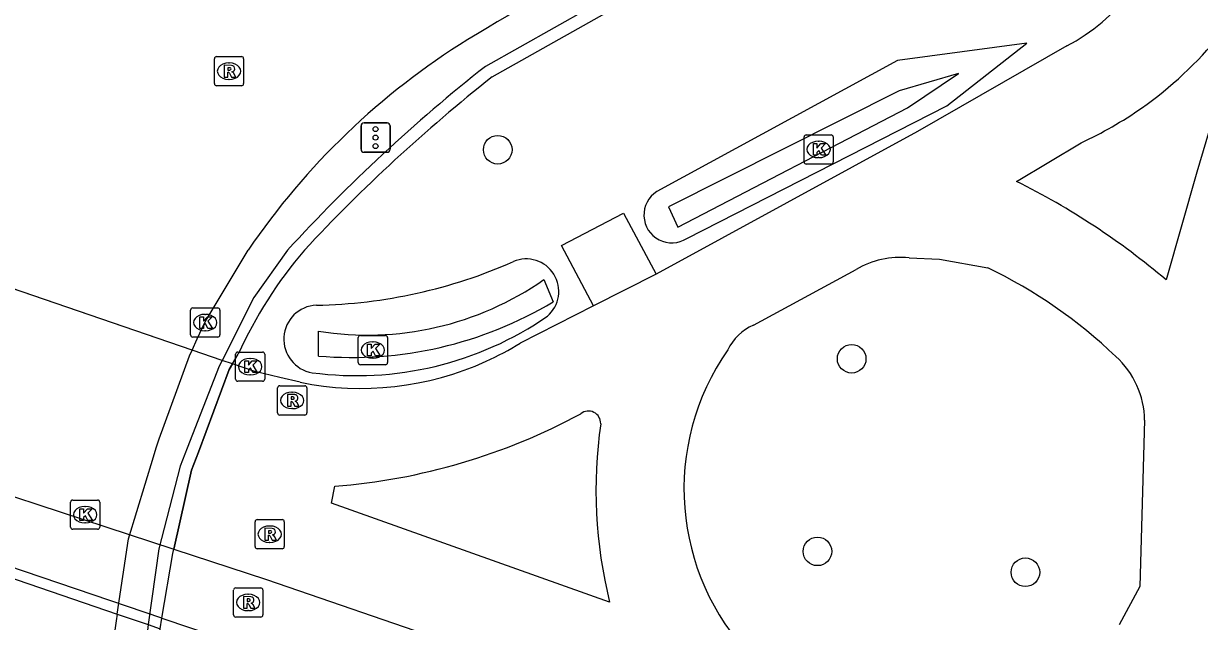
# Model space of a CAD drawing. Extents: x 161477 to 163040, y 383680 to 384868.
# Drawn here: x 162827.32 to 162867.55, y 384237.31 to 384257.75 of the extents above; entities that cross this region are included whole.
import ezdxf

# ---------------------------------------------------------------- set-up
doc = ezdxf.new("R2010")
doc.units = 0
for name, color, linetype in [('IMGEO_Boom', 7, 'Continuous'), ('IMGEO_Fietspad_gesloten', 7, 'Continuous'), ('IMGEO_Greppel_droge_sloot', 7, 'Continuous'), ('IMGEO_Groenvoorziening', 7, 'Continuous'), ('IMGEO_Kolk', 7, 'Continuous'), ('IMGEO_Muur', 7, 'Continuous'), ('IMGEO_Rijbaan_regionaal_gesloten', 7, 'Continuous'), ('IMGEO_Rioolput', 7, 'Continuous'), ('IMGEO_Tunneldeel', 7, 'Continuous'), ('IMGEO_Verkeersregelinstallatiepaal', 7, 'Continuous'), ('IMGEO_Voetpad_halfverhard', 7, 'Continuous'), ('IMGEO_Voetpad_open', 7, 'Continuous')]:
    doc.layers.add(name, color=color, linetype=linetype)

msp = doc.modelspace()

# ---------------------------------------------------------------- linework, layer by layer
at = {"layer": 'IMGEO_Boom'}
for centre in [(162843.542, 384253.434), (162855.648, 384246.287), (162854.478, 384239.705), (162861.591, 384238.991)]:
    msp.add_circle(centre, 0.489, dxfattribs=at)
at = {"layer": 'IMGEO_Fietspad_gesloten'}
for points in [[(162868.249, 384257.362), (162868.661, 384257.142), (162868.601, 384256.512), (162867.46, 384252.672), (162866.406, 384248.983)], [(162863.007, 384256.983), (162857.905, 384254.055), (162848.956, 384249.185)], [(162861.292, 384252.351), (162863.499, 384253.673)], [(162832.465, 384239.782), (162833.066, 384242.48), (162833.299, 384243.1), (162834.358, 384245.916), (162834.472, 384246.111), (162834.111, 384246.234), (162833.089, 384246.584), (162814.761, 384252.864), (162813.713, 384249.668), (162813.523, 384249.223), (162812.31, 384246.383)], [(162857.611, 384249.741), (162858.655, 384249.698), (162860.307, 384249.397)], [(162848.956, 384249.185), (162846.816, 384248.096)], [(162852.286, 384247.44), (162855.798, 384249.344)], [(162846.816, 384248.096), (162844.308, 384246.824)], [(162812.31, 384246.383), (162832.465, 384239.782)], [(162836.778, 384245.485), (162836.082, 384245.65), (162835.227, 384245.852), (162834.472, 384246.111)], [(162865.669, 384244.185), (162865.508, 384238.503), (162864.796, 384237.193)], [(162847.366, 384237.969), (162837.86, 384241.348), (162837.968, 384241.93)], [(162832.465, 384239.782), (162835.636, 384238.743), (162847.965, 384234.506)]]:
    msp.add_lwpolyline(points, dxfattribs=at)
for centre, radius, start, end in [((162859.951, 384262.837), 6.604, 297.5681, 347.7426), ((162857.85, 384265.825), 13.408, 305.123, 320.8587), ((162857.895, 384265.822), 13.379, 294.7644, 304.976), ((162849.872, 384229.445), 25.595, 49.7614, 63.502), ((162857.345, 384246.617), 3.136, 85.1367, 119.566), ((162852.856, 384233.966), 17.136, 46.3565, 64.2274), ((162853.004, 384245.818), 1.774, 113.8776, 154.0609), ((162838.869, 384255.604), 10.329, 294.4643, 301.7779), ((162858.209, 384241.841), 8.297, 145.0478, 223.8997), ((162862.688, 384244.151), 2.981, 0.6569, 47.9973), ((162838.859, 384255.627), 10.353, 258.405, 294.461), ((162836.314, 384263.068), 21.202, 274.473, 298.3423), ((162846.644, 384244.082), 0.419, 357.81, 129.0599), ((162862.964, 384241.803), 16.062, 171.8999, 193.8089)]:
    msp.add_arc(centre, radius, start, end, dxfattribs=at)
at = {"layer": 'IMGEO_Greppel_droge_sloot'}
for points in [[(162849.383, 384251.487), (162849.704, 384250.783), (162857.56, 384254.868), (162859.301, 384256.043), (162857.272, 384255.447), (162849.383, 384251.487)], [(162845.12, 384248.998), (162845.436, 384248.234)], [(162837.413, 384246.382), (162837.412, 384247.235)]]:
    msp.add_lwpolyline(points, dxfattribs=at)
for centre, radius, start, end in [((162839.097, 384257.6), 10.501, 260.7661, 305.0005), ((162838.555, 384259.739), 13.406, 265.1137, 300.8829)]:
    msp.add_arc(centre, radius, start, end, dxfattribs=at)
at = {"layer": 'IMGEO_Groenvoorziening'}
for points in [[(162850.011, 384250.402), (162858.903, 384254.939), (162861.643, 384257.076), (162857.217, 384256.482)], [(162857.217, 384256.482), (162848.98, 384252.006)]]:
    msp.add_lwpolyline(points, dxfattribs=at)
for centre, radius, start, end in [((162849.494, 384251.203), 0.953, 122.6539, 302.8094), ((162837.001, 384265.592), 17.477, 271.1003, 293.8889), ((162844.515, 384248.588), 1.113, 310.643, 113.0805), ((162837.382, 384246.958), 1.161, 92.2303, 260.6232), ((162838.712, 384257.211), 11.5, 262.4118, 304.5894)]:
    msp.add_arc(centre, radius, start, end, dxfattribs=at)
at = {"layer": 'IMGEO_Kolk'}
for p, q in [((162854.093, 384253.943), (162854.945, 384253.943)), ((162854.018, 384253.017), (162854.018, 384253.869)), ((162854.506, 384253.723), (162854.531, 384253.723)), ((162855.019, 384253.869), (162855.019, 384253.017)), ((162854.529, 384253.163), (162854.504, 384253.163)), ((162854.945, 384252.943), (162854.093, 384252.943)), ((162833.034, 384247.101), (162833.034, 384247.953)), ((162833.109, 384248.027), (162833.961, 384248.027)), ((162834.035, 384247.953), (162834.035, 384247.101)), ((162833.522, 384247.807), (162833.547, 384247.807)), ((162833.545, 384247.247), (162833.52, 384247.247)), ((162833.961, 384247.027), (162833.109, 384247.027)), ((162838.77, 384246.159), (162838.77, 384247.011)), ((162838.845, 384247.085), (162839.697, 384247.085)), ((162839.258, 384246.865), (162839.283, 384246.865)), ((162839.771, 384247.011), (162839.771, 384246.159)), ((162834.572, 384245.592), (162834.572, 384246.444)), ((162834.647, 384246.518), (162835.499, 384246.518)), ((162835.06, 384246.298), (162835.085, 384246.298)), ((162835.573, 384246.444), (162835.573, 384245.592)), ((162839.281, 384246.305), (162839.256, 384246.305)), ((162839.697, 384246.085), (162838.845, 384246.085)), ((162835.499, 384245.518), (162834.647, 384245.518)), ((162835.083, 384245.738), (162835.058, 384245.738)), ((162828.928, 384240.534), (162828.928, 384241.386)), ((162829.003, 384241.46), (162829.855, 384241.46)), ((162829.416, 384241.24), (162829.441, 384241.24)), ((162829.929, 384241.386), (162829.929, 384240.534)), ((162829.439, 384240.68), (162829.414, 384240.68)), ((162829.855, 384240.46), (162829.003, 384240.46))]:
    msp.add_line(p, q, dxfattribs=at)
for points in [[(162854.093, 384253.943), (162854.945, 384253.943)], [(162854.018, 384253.017), (162854.018, 384253.869)], [(162854.339, 384253.643), (162854.462, 384253.643), (162854.462, 384253.492), (162854.592, 384253.643), (162854.756, 384253.643), (162854.61, 384253.492), (162854.763, 384253.243), (162854.611, 384253.243), (162854.526, 384253.407), (162854.462, 384253.34), (162854.462, 384253.243), (162854.339, 384253.243), (162854.339, 384253.643)], [(162855.019, 384253.869), (162855.019, 384253.017)], [(162854.945, 384252.943), (162854.093, 384252.943)], [(162833.034, 384247.101), (162833.034, 384247.953)], [(162833.109, 384248.027), (162833.961, 384248.027)], [(162834.035, 384247.953), (162834.035, 384247.101)], [(162833.355, 384247.727), (162833.478, 384247.727), (162833.478, 384247.576), (162833.608, 384247.727), (162833.772, 384247.727), (162833.626, 384247.576), (162833.779, 384247.327), (162833.627, 384247.327), (162833.542, 384247.491), (162833.478, 384247.424), (162833.478, 384247.327), (162833.355, 384247.327), (162833.355, 384247.727)], [(162833.961, 384247.027), (162833.109, 384247.027)], [(162838.77, 384246.159), (162838.77, 384247.011)], [(162838.845, 384247.085), (162839.697, 384247.085)], [(162839.091, 384246.785), (162839.214, 384246.785), (162839.214, 384246.634), (162839.344, 384246.785), (162839.508, 384246.785), (162839.362, 384246.634), (162839.515, 384246.385), (162839.363, 384246.385), (162839.278, 384246.549), (162839.214, 384246.482), (162839.214, 384246.385), (162839.091, 384246.385), (162839.091, 384246.785)], [(162839.771, 384247.011), (162839.771, 384246.159)], [(162834.572, 384245.592), (162834.572, 384246.444)], [(162834.647, 384246.518), (162835.499, 384246.518)], [(162835.573, 384246.444), (162835.573, 384245.592)], [(162834.893, 384246.218), (162835.016, 384246.218), (162835.016, 384246.067), (162835.146, 384246.218), (162835.31, 384246.218), (162835.164, 384246.067), (162835.317, 384245.818), (162835.165, 384245.818), (162835.08, 384245.982), (162835.016, 384245.915), (162835.016, 384245.818), (162834.893, 384245.818), (162834.893, 384246.218)], [(162839.697, 384246.085), (162838.845, 384246.085)], [(162835.499, 384245.518), (162834.647, 384245.518)], [(162828.928, 384240.534), (162828.928, 384241.386)], [(162829.003, 384241.46), (162829.855, 384241.46)], [(162829.249, 384241.16), (162829.372, 384241.16), (162829.372, 384241.009), (162829.502, 384241.16), (162829.666, 384241.16), (162829.52, 384241.009), (162829.673, 384240.76), (162829.521, 384240.76), (162829.436, 384240.924), (162829.372, 384240.857), (162829.372, 384240.76), (162829.249, 384240.76), (162829.249, 384241.16)], [(162829.929, 384241.386), (162829.929, 384240.534)], [(162829.855, 384240.46), (162829.003, 384240.46)]]:
    msp.add_lwpolyline(points, dxfattribs=at)
for centre, start, end in [((162854.095, 384253.867), 91.552, 178.448), ((162854.095, 384253.867), 91.552, 178.448), ((162854.943, 384253.867), 1.552, 88.448), ((162854.943, 384253.867), 1.552, 88.448), ((162854.095, 384253.019), 181.552, 268.448), ((162854.095, 384253.019), 181.552, 268.448), ((162854.943, 384253.019), 271.552, 358.448), ((162854.943, 384253.019), 271.552, 358.448), ((162833.111, 384247.951), 91.552, 178.448), ((162833.111, 384247.951), 91.552, 178.448), ((162833.959, 384247.951), 1.552, 88.448), ((162833.959, 384247.951), 1.552, 88.448), ((162833.111, 384247.103), 181.552, 268.448), ((162833.111, 384247.103), 181.552, 268.448), ((162833.959, 384247.103), 271.552, 358.448), ((162833.959, 384247.103), 271.552, 358.448), ((162838.847, 384247.009), 91.552, 178.448), ((162838.847, 384247.009), 91.552, 178.448), ((162839.695, 384247.009), 1.552, 88.448), ((162839.695, 384247.009), 1.552, 88.448), ((162834.649, 384246.442), 91.552, 178.448), ((162834.649, 384246.442), 91.552, 178.448), ((162835.497, 384246.442), 1.552, 88.448), ((162835.497, 384246.442), 1.552, 88.448), ((162838.847, 384246.161), 181.552, 268.448), ((162838.847, 384246.161), 181.552, 268.448), ((162839.695, 384246.161), 271.552, 358.448), ((162839.695, 384246.161), 271.552, 358.448), ((162834.649, 384245.594), 181.552, 268.448), ((162834.649, 384245.594), 181.552, 268.448), ((162835.497, 384245.594), 271.552, 358.448), ((162835.497, 384245.594), 271.552, 358.448), ((162829.005, 384241.384), 91.552, 178.448), ((162829.005, 384241.384), 91.552, 178.448), ((162829.853, 384241.384), 1.552, 88.448), ((162829.853, 384241.384), 1.552, 88.448), ((162829.005, 384240.536), 181.552, 268.448), ((162829.005, 384240.536), 181.552, 268.448), ((162829.853, 384240.536), 271.552, 358.448), ((162829.853, 384240.536), 271.552, 358.448)]:
    msp.add_arc(centre, 0.0765, start, end, dxfattribs=at)
for centre, major_axis, ratio, start_param, end_param in [((162854.505, 384253.443), (-0.387, 0.002), 0.722429, 4.712389, 7.853982), ((162854.53, 384253.443), (-0.39, 0.002), 0.717154, 1.570796, 4.712389), ((162833.521, 384247.527), (-0.387, 0.002), 0.722429, 4.712389, 7.853982), ((162833.546, 384247.527), (-0.39, 0.002), 0.717154, 1.570796, 4.712389), ((162839.257, 384246.585), (-0.387, 0.002), 0.722429, 4.712389, 7.853982), ((162839.282, 384246.585), (-0.39, 0.002), 0.717154, 1.570796, 4.712389), ((162835.059, 384246.018), (-0.387, 0.002), 0.722429, 4.712389, 7.853982), ((162835.084, 384246.018), (-0.39, 0.002), 0.717154, 1.570796, 4.712389), ((162829.415, 384240.96), (-0.387, 0.002), 0.722429, 4.712389, 7.853982), ((162829.44, 384240.96), (-0.39, 0.002), 0.717154, 1.570796, 4.712389)]:
    msp.add_ellipse(centre, major_axis=major_axis, ratio=ratio, start_param=start_param, end_param=end_param, dxfattribs=at)
at = {"layer": 'IMGEO_Muur'}
for points in [[(162898.3, 384227.088), (162891.292, 384240.256), (162884.176, 384252.88), (162882.288, 384255.528), (162880.583, 384257.409), (162878.734, 384259.148), (162875.993, 384260.906), (162873.61, 384262.102), (162870.788, 384263.213), (162870.3, 384263.311), (162867.221, 384263.933), (162863.018, 384264.085), (162859.88, 384263.885), (162857.011, 384263.143), (162854.198, 384262.214), (162851.341, 384260.919), (162843.122, 384256.284)], [(162843.353, 384255.925), (162851.523, 384260.533), (162854.345, 384261.813), (162857.107, 384262.727), (162859.923, 384263.46), (162863.028, 384263.658), (162866.918, 384263.544), (162866.997, 384263.542)], [(162836.352, 384250), (162835.203, 384248.385), (162834.111, 384246.234), (162834.012, 384246.039), (162832.917, 384243.228), (162832.678, 384242.615), (162831.95, 384239.787), (162831.582, 384237.2), (162831.515, 384236.603)], [(162834.472, 384246.111), (162834.667, 384246.444)], [(162834.472, 384246.111), (162834.358, 384245.916), (162833.299, 384243.1), (162833.066, 384242.48), (162832.465, 384239.782)], [(162832.056, 384237.424), (162832.431, 384239.627), (162832.465, 384239.782)], [(162831.956, 384236.611), (162831.993, 384237.055), (162832.056, 384237.424)]]:
    msp.add_lwpolyline(points, dxfattribs=at)
for centre, radius, start, end in [((162878.372, 384211.519), 56.978, 128.2185, 137.5172), ((162878.68, 384211.156), 57.028, 128.2772, 137.0682), ((162848.316, 384240.269), 14.981, 139.4907, 155.6567)]:
    msp.add_arc(centre, radius, start, end, dxfattribs=at)
at = {"layer": 'IMGEO_Rijbaan_regionaal_gesloten'}
msp.add_lwpolyline([(162830.526, 384237.561), (162830.721, 384238.846), (162830.913, 384240.132), (162831.765, 384242.932), (162831.861, 384243.24), (162831.96, 384243.547), (162833.001, 384246.389), (162833.089, 384246.584), (162833.264, 384246.97), (162833.53, 384247.552), (162835, 384250)], dxfattribs=at)
for centre, radius, start, end in [((162900.863, 384161.09), 112.433, 114.8737, 121.26266), ((162855.737, 384235.874), 25.091, 121.8025, 145.7366), ((162867.895, 384231.771), 37.815, 171.1924, 182.6326)]:
    msp.add_arc(centre, radius, start, end, dxfattribs=at)
at = {"layer": 'IMGEO_Rioolput'}
for p, q in [((162833.848, 384255.693), (162833.848, 384256.545)), ((162833.923, 384256.619), (162834.775, 384256.619)), ((162834.336, 384256.399), (162834.361, 384256.399)), ((162834.849, 384256.545), (162834.849, 384255.693)), ((162834.775, 384255.619), (162833.923, 384255.619)), ((162834.359, 384255.839), (162834.334, 384255.839)), ((162836.01, 384244.438), (162836.01, 384245.29)), ((162836.085, 384245.364), (162836.937, 384245.364)), ((162836.498, 384245.144), (162836.523, 384245.144)), ((162837.011, 384245.29), (162837.011, 384244.438)), ((162836.937, 384244.364), (162836.085, 384244.364)), ((162836.521, 384244.584), (162836.496, 384244.584)), ((162835.239, 384239.866), (162835.239, 384240.718)), ((162835.314, 384240.792), (162836.166, 384240.792)), ((162836.24, 384240.718), (162836.24, 384239.866)), ((162835.727, 384240.572), (162835.752, 384240.572)), ((162835.75, 384240.012), (162835.725, 384240.012)), ((162836.166, 384239.792), (162835.314, 384239.792)), ((162834.505, 384237.532), (162834.505, 384238.384)), ((162834.58, 384238.458), (162835.432, 384238.458)), ((162835.506, 384238.384), (162835.506, 384237.532)), ((162834.993, 384238.238), (162835.018, 384238.238)), ((162835.432, 384237.458), (162834.58, 384237.458)), ((162835.016, 384237.678), (162834.991, 384237.678))]:
    msp.add_line(p, q, dxfattribs=at)
for points in [[(162833.848, 384255.693), (162833.848, 384256.545)], [(162833.923, 384256.619), (162834.775, 384256.619)], [(162834.849, 384256.545), (162834.849, 384255.693)], [(162834.437, 384256.317), (162834.185, 384256.319), (162834.185, 384255.919)], [(162834.185, 384255.919), (162834.309, 384255.919), (162834.309, 384256.081), (162834.32, 384256.081)], [(162834.363, 384256.238), (162834.309, 384256.238), (162834.309, 384256.157)], [(162834.309, 384256.157), (162834.361, 384256.157)], [(162834.367, 384256.052), (162834.438, 384255.919), (162834.578, 384255.919), (162834.513, 384256.045)], [(162834.775, 384255.619), (162833.923, 384255.619)], [(162836.01, 384244.438), (162836.01, 384245.29)], [(162836.085, 384245.364), (162836.937, 384245.364)], [(162837.011, 384245.29), (162837.011, 384244.438)], [(162836.599, 384245.062), (162836.347, 384245.064), (162836.347, 384244.664)], [(162836.347, 384244.664), (162836.471, 384244.664), (162836.471, 384244.826), (162836.482, 384244.826)], [(162836.525, 384244.983), (162836.471, 384244.983), (162836.471, 384244.902)], [(162836.471, 384244.902), (162836.523, 384244.902)], [(162836.529, 384244.797), (162836.6, 384244.664), (162836.74, 384244.664), (162836.675, 384244.79)], [(162836.937, 384244.364), (162836.085, 384244.364)], [(162835.239, 384239.866), (162835.239, 384240.718)], [(162835.314, 384240.792), (162836.166, 384240.792)], [(162836.24, 384240.718), (162836.24, 384239.866)], [(162835.828, 384240.49), (162835.576, 384240.492), (162835.576, 384240.092)], [(162835.754, 384240.411), (162835.7, 384240.411), (162835.7, 384240.33)], [(162835.7, 384240.33), (162835.752, 384240.33)], [(162835.576, 384240.092), (162835.7, 384240.092), (162835.7, 384240.254), (162835.711, 384240.254)], [(162835.758, 384240.225), (162835.829, 384240.092), (162835.969, 384240.092), (162835.904, 384240.218)], [(162836.166, 384239.792), (162835.314, 384239.792)], [(162834.505, 384237.532), (162834.505, 384238.384)], [(162834.58, 384238.458), (162835.432, 384238.458)], [(162835.506, 384238.384), (162835.506, 384237.532)], [(162835.094, 384238.156), (162834.842, 384238.158), (162834.842, 384237.758)], [(162834.842, 384237.758), (162834.966, 384237.758), (162834.966, 384237.92), (162834.977, 384237.92)], [(162835.02, 384238.077), (162834.966, 384238.077), (162834.966, 384237.996)], [(162834.966, 384237.996), (162835.018, 384237.996)], [(162835.024, 384237.891), (162835.095, 384237.758), (162835.235, 384237.758), (162835.17, 384237.884)], [(162835.432, 384237.458), (162834.58, 384237.458)]]:
    msp.add_lwpolyline(points, dxfattribs=at)
for centre, radius, start, end in [((162833.925, 384256.543), 0.0765, 91.552, 178.448), ((162833.925, 384256.543), 0.0765, 91.552, 178.448), ((162834.773, 384256.543), 0.0765, 1.552, 88.448), ((162834.773, 384256.543), 0.0765, 1.552, 88.448), ((162834.319, 384256.028), 0.0533, 26.0293, 88.6989), ((162834.345, 384256.346), 0.19, 274.7715, 282.9687), ((162834.369, 384256.142), 0.0964, 77.0061, 93.1865), ((162834.383, 384256.199), 0.0378, 276.6634, 79.6772), ((162834.436, 384256.207), 0.109, 350.3612, 89.416), ((162834.434, 384256.207), 0.112, 277.5842, 350.9817), ((162834.418, 384255.992), 0.108, 29.5134, 73.7905), ((162833.925, 384255.695), 0.0765, 181.552, 268.448), ((162833.925, 384255.695), 0.0765, 181.552, 268.448), ((162834.773, 384255.695), 0.0765, 271.552, 358.448), ((162834.773, 384255.695), 0.0765, 271.552, 358.448), ((162836.087, 384245.288), 0.0765, 91.552, 178.448), ((162836.087, 384245.288), 0.0765, 91.552, 178.448), ((162836.935, 384245.288), 0.0765, 1.552, 88.448), ((162836.935, 384245.288), 0.0765, 1.552, 88.448), ((162836.481, 384244.773), 0.0533, 26.0293, 88.6989), ((162836.507, 384245.091), 0.19, 274.7715, 282.9687), ((162836.531, 384244.887), 0.0964, 77.0061, 93.1865), ((162836.545, 384244.944), 0.0378, 276.6634, 79.6772), ((162836.598, 384244.952), 0.109, 350.3612, 89.416), ((162836.596, 384244.952), 0.112, 277.5842, 350.9817), ((162836.58, 384244.737), 0.108, 29.5134, 73.7905), ((162836.087, 384244.44), 0.0765, 181.552, 268.448), ((162836.087, 384244.44), 0.0765, 181.552, 268.448), ((162836.935, 384244.44), 0.0765, 271.552, 358.448), ((162836.935, 384244.44), 0.0765, 271.552, 358.448), ((162835.316, 384240.716), 0.0765, 91.552, 178.448), ((162835.316, 384240.716), 0.0765, 91.552, 178.448), ((162836.164, 384240.716), 0.0765, 1.552, 88.448), ((162836.164, 384240.716), 0.0765, 1.552, 88.448), ((162835.736, 384240.519), 0.19, 274.7715, 282.9687), ((162835.76, 384240.315), 0.0964, 77.0061, 93.1865), ((162835.774, 384240.372), 0.0378, 276.6634, 79.6772), ((162835.827, 384240.38), 0.109, 350.3612, 89.416), ((162835.825, 384240.38), 0.112, 277.5842, 350.9817), ((162835.809, 384240.165), 0.108, 29.5134, 73.7905), ((162835.316, 384239.868), 0.0765, 181.552, 268.448), ((162835.316, 384239.868), 0.0765, 181.552, 268.448), ((162835.71, 384240.201), 0.0533, 26.0293, 88.6989), ((162836.164, 384239.868), 0.0765, 271.552, 358.448), ((162836.164, 384239.868), 0.0765, 271.552, 358.448), ((162834.582, 384238.382), 0.0765, 91.552, 178.448), ((162834.582, 384238.382), 0.0765, 91.552, 178.448), ((162835.43, 384238.382), 0.0765, 1.552, 88.448), ((162835.43, 384238.382), 0.0765, 1.552, 88.448), ((162834.976, 384237.867), 0.0533, 26.0293, 88.6989), ((162835.002, 384238.185), 0.19, 274.7715, 282.9687), ((162835.026, 384237.981), 0.0964, 77.0061, 93.1865), ((162835.04, 384238.038), 0.0378, 276.6634, 79.6772), ((162835.093, 384238.046), 0.109, 350.3612, 89.416), ((162835.091, 384238.046), 0.112, 277.5842, 350.9817), ((162835.075, 384237.831), 0.108, 29.5134, 73.7905), ((162834.582, 384237.534), 0.0765, 181.552, 268.448), ((162834.582, 384237.534), 0.0765, 181.552, 268.448), ((162835.43, 384237.534), 0.0765, 271.552, 358.448), ((162835.43, 384237.534), 0.0765, 271.552, 358.448)]:
    msp.add_arc(centre, radius, start, end, dxfattribs=at)
for centre, major_axis, ratio, start_param, end_param in [((162834.335, 384256.119), (-0.387, 0.002), 0.722429, 4.712389, 7.853982), ((162834.36, 384256.119), (-0.39, 0.002), 0.717154, 1.570796, 4.712389), ((162836.497, 384244.864), (-0.387, 0.002), 0.722429, 4.712389, 7.853982), ((162836.522, 384244.864), (-0.39, 0.002), 0.717154, 1.570796, 4.712389), ((162835.726, 384240.292), (-0.387, 0.002), 0.722429, 4.712389, 7.853982), ((162835.751, 384240.292), (-0.39, 0.002), 0.717154, 1.570796, 4.712389), ((162834.992, 384237.958), (-0.387, 0.002), 0.722429, 4.712389, 7.853982), ((162835.017, 384237.958), (-0.39, 0.002), 0.717154, 1.570796, 4.712389)]:
    msp.add_ellipse(centre, major_axis=major_axis, ratio=ratio, start_param=start_param, end_param=end_param, dxfattribs=at)
at = {"layer": 'IMGEO_Tunneldeel'}
msp.add_lwpolyline([(162834.358, 384245.916), (162834.472, 384246.111), (162834.111, 384246.234), (162833.089, 384246.584), (162815.267, 384252.691), (162814.761, 384252.864), (162813.713, 384249.668), (162813.523, 384249.223), (162812.31, 384246.383), (162812.263, 384246.273), (162811.467, 384244.407), (162811.346, 384244.124), (162811.782, 384243.979), (162813.041, 384243.548), (162830.526, 384237.561), (162831.582, 384237.2), (162831.993, 384237.055), (162832.056, 384237.424), (162832.431, 384239.627), (162832.465, 384239.782), (162833.066, 384242.48), (162833.299, 384243.1)], close=True, dxfattribs=at)
at = {"layer": 'IMGEO_Verkeersregelinstallatiepaal'}
for p, q in [((162838.967, 384254.348), (162839.757, 384254.348)), ((162839.757, 384254.348), (162838.967, 384254.348)), ((162838.867, 384253.448), (162838.867, 384254.248)), ((162838.867, 384254.248), (162838.867, 384253.448)), ((162839.857, 384254.248), (162839.857, 384253.448)), ((162839.857, 384253.448), (162839.857, 384254.248)), ((162839.757, 384253.348), (162838.967, 384253.348)), ((162838.967, 384253.348), (162839.757, 384253.348))]:
    msp.add_line(p, q, dxfattribs=at)
for centre in [(162839.362, 384254.138), (162839.362, 384253.848), (162839.362, 384253.558)]:
    msp.add_circle(centre, 0.085, dxfattribs=at)
for centre, start, end in [((162838.967, 384254.248), 90, 180), ((162838.967, 384254.248), 90, 180), ((162839.757, 384254.248), 0, 90), ((162839.757, 384254.248), 360, 90), ((162838.967, 384253.448), 180, 270), ((162838.967, 384253.448), 180, 270), ((162839.757, 384253.448), 270, 0), ((162839.757, 384253.448), 270, 0)]:
    msp.add_arc(centre, 0.1, start, end, dxfattribs=at)
at = {"layer": 'IMGEO_Voetpad_halfverhard'}
for points in [[(162846.816, 384248.096), (162845.725, 384250.165), (162847.843, 384251.262), (162848.956, 384249.185)], [(162811.467, 384244.407), (162811.346, 384244.124), (162811.782, 384243.979), (162813.041, 384243.548), (162830.526, 384237.561), (162831.582, 384237.2), (162831.993, 384237.055), (162832.056, 384237.424)]]:
    msp.add_lwpolyline(points, dxfattribs=at)
at = {"layer": 'IMGEO_Voetpad_open'}
for points in [[(162832.056, 384237.424), (162811.467, 384244.407)], [(162832.056, 384237.424), (162832.431, 384239.627), (162832.465, 384239.782)], [(162832.056, 384237.424), (162835.024, 384236.417), (162846.375, 384232.506)]]:
    msp.add_lwpolyline(points, dxfattribs=at)

doc.saveas('drawing.dxf')
